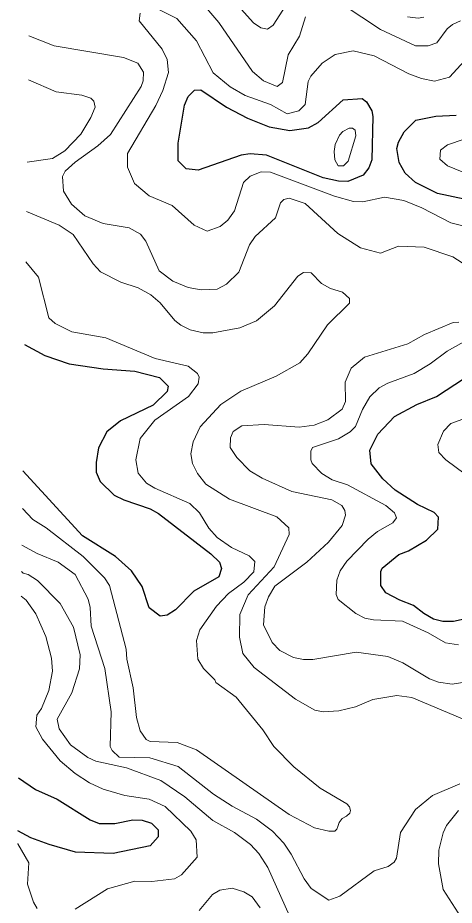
# Model space of a CAD drawing. Extents: x 673.3 to 698.5, y 6984.3 to 7012.3.
# Drawn here: x 673.388 to 674.164, y 6993.355 to 6994.934 of the extents above; entities that cross this region are included whole.
import ezdxf

# ---------------------------------------------------------------- set-up
doc = ezdxf.new("R2010")
doc.units = 0
doc.header["$LTSCALE"] = 0.032
doc.layers.add('1', color=7, linetype='Continuous', lineweight=25)
doc.layers.add('2', color=7, linetype='Continuous', lineweight=13)

msp = doc.modelspace()

# ---------------------------------------------------------------- linework, layer by layer
at = {"layer": '1'}
msp.add_lwpolyline([(673.8717, 6994.7334), (673.9051, 6994.7381), (673.9221, 6994.7475), (673.9668, 6994.7879), (674.0006, 6994.7903), (674.0085, 6994.7841), (674.018, 6994.7683), (674.0196, 6994.758), (674.018, 6994.6813), (674.0123, 6994.6666), (674.0025, 6994.6536), (673.9752, 6994.6425), (673.9582, 6994.6431), (673.9312, 6994.6491), (673.83, 6994.6894), (673.801, 6994.6918), (673.7854, 6994.6894), (673.7088, 6994.6625), (673.6876, 6994.6648), (673.6728, 6994.6791), (673.6728, 6994.7106), (673.6841, 6994.7786), (673.6907, 6994.7936), (673.7023, 6994.8049), (673.7137, 6994.8056), (673.7588, 6994.775), (673.7964, 6994.755), (673.8353, 6994.7401)], close=True, dxfattribs=at)
for points in [[(674.2295, 6994.601), (674.1347, 6994.6212), (674.0954, 6994.6408), (674.0768, 6994.6574), (674.0662, 6994.6761), (674.0621, 6994.701), (674.0654, 6994.7124), (674.0754, 6994.731), (674.0963, 6994.7519), (674.1318, 6994.7587), (674.1681, 6994.7603)], [(673.3999, 6994.3528), (673.4356, 6994.333), (673.4793, 6994.3182), (673.5394, 6994.309), (673.5962, 6994.3049), (673.6398, 6994.2936), (673.6555, 6994.2783), (673.6537, 6994.2688), (673.6285, 6994.2443), (673.5702, 6994.217), (673.5461, 6994.1971), (673.5315, 6994.1685), (673.5271, 6994.1425), (673.5271, 6994.1256), (673.5341, 6994.1088), (673.559, 6994.0847), (673.5765, 6994.0759), (673.6232, 6994.0601), (673.6383, 6994.0518), (673.7311, 6993.9802), (673.7469, 6993.965), (673.7501, 6993.9541), (673.7455, 6993.939), (673.7007, 6993.9134), (673.6686, 6993.8807), (673.6535, 6993.8711), (673.6411, 6993.8689), (673.6215, 6993.884), (673.6092, 6993.9222), (673.5899, 6993.9496), (673.5617, 6993.9753), (673.5031, 6994.012), (673.3968, 6994.128)], [(674.0828, 6993.9856), (674.1152, 6994.0045), (674.1351, 6994.0237), (674.1365, 6994.0456), (674.1284, 6994.0535), (674.0992, 6994.0681), (674.0595, 6994.0931), (674.0373, 6994.1138), (674.0168, 6994.14), (674.0141, 6994.1646), (674.0283, 6994.193), (674.0581, 6994.2243), (674.0978, 6994.2455), (674.1331, 6994.2603), (674.1828, 6994.2929)], [(674.1925, 6993.8662), (674.1633, 6993.8596), (674.1441, 6993.8596), (674.1277, 6993.8641), (674.1102, 6993.8738), (674.0921, 6993.888), (674.0673, 6993.8975), (674.0426, 6993.9109), (674.0337, 6993.9236), (674.0335, 6993.9485), (674.0359, 6993.9548), (674.066, 6993.9791), (674.0828, 6993.9856)], [(673.3892, 6993.5813), (673.4192, 6993.5608), (673.458, 6993.5434), (673.5167, 6993.5065), (673.5324, 6993.5004), (673.5606, 6993.5004), (673.5926, 6993.5068), (673.6092, 6993.506), (673.6256, 6993.501), (673.6375, 6993.489), (673.6377, 6993.4763), (673.6232, 6993.4606), (673.5574, 6993.4467), (673.4906, 6993.4493), (673.4433, 6993.4627), (673.4108, 6993.475), (673.3879, 6993.4875)]]:
    msp.add_lwpolyline(points, dxfattribs=at)
at = {"layer": '2'}
for points in [[(673.7102, 6994.967), (673.7454, 6994.9257), (673.8054, 6994.8384), (673.8248, 6994.8217), (673.8491, 6994.8116), (673.8589, 6994.8184), (673.8687, 6994.8679), (673.8893, 6994.9014), (673.8998, 6994.9358)], [(673.87, 6994.9641), (673.8421, 6994.9207), (673.8321, 6994.9133), (673.8199, 6994.9159), (673.8069, 6994.925), (673.7853, 6994.9489)], [(674.1825, 6994.8571), (674.156, 6994.8281), (674.1294, 6994.8213), (674.1059, 6994.8257), (674.0835, 6994.8341), (674.0219, 6994.8664), (673.9848, 6994.875), (673.9526, 6994.8684), (673.9292, 6994.853), (673.9091, 6994.8297), (673.9042, 6994.8202), (673.899, 6994.7798), (673.8878, 6994.7683), (673.8673, 6994.7627), (673.8375, 6994.7796), (673.7923, 6994.7956), (673.7655, 6994.811), (673.7354, 6994.8361), (673.706, 6994.8927), (673.6705, 6994.9326), (673.6306, 6994.953)], [(673.9669, 6994.9568), (674.0333, 6994.9129), (674.0957, 6994.884), (674.118, 6994.884), (674.1336, 6994.8891), (674.1517, 6994.9142), (674.1611, 6994.922), (674.1756, 6994.9286)], [(673.6053, 6994.9422), (673.6035, 6994.9282), (673.6444, 6994.8781), (673.6533, 6994.8597), (673.6557, 6994.8367), (673.6456, 6994.8044), (673.6332, 6994.778), (673.5832, 6994.6921), (673.5832, 6994.6678), (673.5956, 6994.6392), (673.6215, 6994.6169), (673.6623, 6994.6001), (673.7014, 6994.5647), (673.7245, 6994.5541), (673.7479, 6994.5624), (673.7615, 6994.5736), (673.7731, 6994.5906), (673.7894, 6994.6408), (673.8014, 6994.6523), (673.821, 6994.66), (673.8372, 6994.6591), (673.9515, 6994.6167), (673.9851, 6994.6071), (674.0017, 6994.6063), (674.0405, 6994.6144)], [(674.1102, 6994.9347), (674.1, 6994.9329), (674.0812, 6994.9353)], [(673.4674, 6994.6516), (673.4718, 6994.6609), (673.4895, 6994.6771), (673.5299, 6994.7061), (673.5524, 6994.7262), (673.6075, 6994.8115), (673.6109, 6994.8219), (673.6113, 6994.837), (673.6011, 6994.8533), (673.576, 6994.8629), (673.4523, 6994.8837), (673.4076, 6994.9018)], [(673.4065, 6994.8233), (673.4562, 6994.8018), (673.5014, 6994.7961), (673.5176, 6994.7911), (673.5229, 6994.7852), (673.5254, 6994.7747), (673.5179, 6994.7562), (673.4998, 6994.7266), (673.4713, 6994.6971), (673.4494, 6994.6837), (673.4044, 6994.6771)], [(674.2072, 6994.4797), (674.1616, 6994.5084), (674.1108, 6994.5256), (674.0652, 6994.5272), (674.0332, 6994.5151), (673.9975, 6994.5246), (673.9572, 6994.5498), (673.8989, 6994.6034), (673.8704, 6994.6127), (673.861, 6994.6103), (673.8552, 6994.6046), (673.8465, 6994.5781), (673.8099, 6994.5448), (673.7998, 6994.5297), (673.7811, 6994.4811), (673.7593, 6994.4598), (673.7427, 6994.4508), (673.7141, 6994.4499), (673.6909, 6994.4539), (673.6636, 6994.4651), (673.6395, 6994.4834), (673.6156, 6994.5365), (673.6062, 6994.549), (673.5861, 6994.5599), (673.5398, 6994.5678), (673.5069, 6994.5817), (673.4831, 6994.6022), (673.4693, 6994.6256), (673.4674, 6994.6516)], [(674.0405, 6994.6144), (674.0744, 6994.6088), (674.107, 6994.5959), (674.1585, 6994.569), (674.203, 6994.5578)], [(673.4032, 6994.5894), (673.4613, 6994.5646), (673.4861, 6994.5483), (673.5218, 6994.4963), (673.5348, 6994.4819), (673.5711, 6994.4632), (673.602, 6994.4535), (673.6246, 6994.4407), (673.6411, 6994.4268), (673.6673, 6994.3951), (673.6776, 6994.3867), (673.6945, 6994.3789), (673.7177, 6994.3734), (673.7346, 6994.3734), (673.7829, 6994.3822), (673.8125, 6994.3944), (673.8443, 6994.4211), (673.886, 6994.4743), (673.8961, 6994.4808), (673.9096, 6994.4799), (673.9284, 6994.4613), (673.9442, 6994.4524), (673.9656, 6994.4459), (673.978, 6994.4341), (673.9777, 6994.4259), (673.9388, 6994.3876), (673.9041, 6994.3362), (673.8896, 6994.3199), (673.8476, 6994.2962), (673.7845, 6994.2696), (673.7493, 6994.2455), (673.712, 6994.2059), (673.6995, 6994.1796), (673.6956, 6994.1578), (673.6987, 6994.1407), (673.7075, 6994.1232), (673.7221, 6994.1042), (673.7642, 6994.0776), (673.8487, 6994.0459), (673.8699, 6994.0266), (673.8706, 6994.0145), (673.844, 6993.957), (673.7975, 6993.907), (673.7827, 6993.872), (673.7822, 6993.8321), (673.7881, 6993.8026), (673.8082, 6993.7777), (673.8819, 6993.7216), (673.9164, 6993.702), (673.9311, 6993.6991), (673.9591, 6993.7006), (673.9884, 6993.7078), (674.0196, 6993.721), (674.062, 6993.7283), (674.0891, 6993.7244), (674.1861, 6993.6834)], [(673.3959, 6994.0608), (673.4145, 6994.0412), (673.4382, 6994.0264), (673.5038, 6993.9755), (673.5422, 6993.9371), (673.5511, 6993.9239), (673.5805, 6993.8105), (673.5816, 6993.7929), (673.5929, 6993.7414), (673.5987, 6993.689), (673.6052, 6993.6649), (673.6159, 6993.6495), (673.6234, 6993.6462), (673.6711, 6993.6444), (673.7056, 6993.6313), (673.8704, 6993.516), (673.9157, 6993.4928), (673.9411, 6993.4865), (673.9521, 6993.4869), (673.9553, 6993.4904), (673.9575, 6993.4952), (673.9594, 6993.5019), (673.9652, 6993.509), (673.9729, 6993.5135), (673.9786, 6993.5189), (673.9796, 6993.5234), (673.9782, 6993.5301), (673.9732, 6993.5355), (673.9255, 6993.5632), (673.8787, 6993.6012), (673.8434, 6993.6374), (673.8239, 6993.6668), (673.7763, 6993.7249), (673.7402, 6993.7514), (673.7385, 6993.7561), (673.7181, 6993.7759), (673.7081, 6993.7926), (673.706, 6993.8258), (673.7116, 6993.845), (673.7412, 6993.8871), (673.7629, 6993.9097), (673.79, 6993.9294), (673.8079, 6993.9479), (673.8095, 6993.9666), (673.7997, 6993.9767), (673.768, 6993.9913), (673.7427, 6994.0093), (673.7279, 6994.0259), (673.7108, 6994.0528), (673.6936, 6994.0698), (673.6314, 6994.0967), (673.6168, 6994.1059), (673.6019, 6994.1236), (673.5978, 6994.1476), (673.6052, 6994.1851), (673.6314, 6994.2179), (673.6912, 6994.2599), (673.7085, 6994.2826), (673.7102, 6994.2944), (673.7075, 6994.301), (673.6909, 6994.314), (673.6323, 6994.3276), (673.5442, 6994.3646), (673.4841, 6994.3748), (673.4539, 6994.39), (673.443, 6994.3997), (673.4246, 6994.4721), (673.402, 6994.4999)], [(674.1865, 6993.7521), (674.1607, 6993.7479), (674.1363, 6993.7517), (674.1204, 6993.7578), (674.0727, 6993.7864), (674.0463, 6993.7973), (673.99, 6993.8049), (673.9128, 6993.7919), (673.8963, 6993.7918), (673.8782, 6993.7958), (673.8541, 6993.8078), (673.8401, 6993.8226), (673.8251, 6993.854), (673.8274, 6993.886), (673.8337, 6993.9037), (673.8454, 6993.9228), (673.9018, 6993.9655), (673.9404, 6994.0009), (673.9648, 6994.0305), (673.9706, 6994.049), (673.9699, 6994.0574), (673.9645, 6994.0659), (673.9466, 6994.0759), (673.8754, 6994.0911), (673.8228, 6994.115), (673.8009, 6994.1278), (673.7774, 6994.1515), (673.7658, 6994.169), (673.7664, 6994.1865), (673.771, 6994.1977), (673.7861, 6994.2077), (673.8264, 6994.2104), (673.8887, 6994.2056), (673.9151, 6994.2088), (673.9396, 6994.2185), (673.9648, 6994.2373), (673.9707, 6994.2512), (673.97, 6994.2854), (673.9812, 6994.3104), (674.0045, 6994.3298), (674.0818, 6994.3535), (674.1116, 6994.3705), (674.1624, 6994.3918), (674.1728, 6994.3922)], [(674.191, 6994.3627), (674.1517, 6994.3407), (674.1217, 6994.3181), (674.0932, 6994.3012), (674.0463, 6994.284), (674.0305, 6994.2756), (674.0141, 6994.2596), (674.0011, 6994.2368), (673.9886, 6994.2065), (673.9794, 6994.1971), (673.9585, 6994.1848), (673.912, 6994.1694), (673.9089, 6994.1629), (673.9089, 6994.1473), (673.9118, 6994.1407), (673.929, 6994.1228), (673.947, 6994.1117), (673.9743, 6994.1028), (674.0424, 6994.0663), (674.0583, 6994.0529), (674.0619, 6994.0442), (674.0553, 6994.0354), (674.0279, 6994.0199), (674.011, 6994.0064), (673.9734, 6993.9672), (673.9611, 6993.9499), (673.9552, 6993.9333), (673.9545, 6993.9079), (673.9578, 6993.8987), (673.989, 6993.8742), (674.0053, 6993.8659), (674.0207, 6993.8628), (674.0725, 6993.8604), (674.1181, 6993.8396), (674.1486, 6993.822), (674.1717, 6993.818)], [(674.1839, 6994.1219), (674.1494, 6994.1475), (674.1369, 6994.1603), (674.1354, 6994.1748), (674.1453, 6994.1984), (674.1584, 6994.2122), (674.25, 6994.245)], [(673.6729, 6993.6016), (673.6229, 6993.6174), (673.5682, 6993.6185), (673.5555, 6993.6302), (673.5522, 6993.6375), (673.5538, 6993.699), (673.5423, 6993.7759), (673.5181, 6993.8515), (673.5165, 6993.8848), (673.5128, 6993.8994), (673.4897, 6993.9431), (673.4593, 6993.9653), (673.4219, 6993.9808), (673.395, 6993.9956)], [(673.3943, 6993.9487), (673.3973, 6993.9457), (673.4061, 6993.9433), (673.4225, 6993.9327), (673.4632, 6993.892), (673.4871, 6993.8494), (673.4984, 6993.8003), (673.4976, 6993.7757), (673.4836, 6993.733), (673.4578, 6993.686), (673.4614, 6993.6687), (673.4816, 6993.6402), (673.5125, 6993.6175), (673.5266, 6993.6113), (673.581, 6993.5993), (673.6421, 6993.5767), (673.6849, 6993.5475), (673.7347, 6993.5054), (673.7731, 6993.4844), (673.8019, 6993.4632), (673.8166, 6993.4469), (673.8325, 6993.4219), (673.8792, 6993.3185)], [(673.4897, 6993.3478), (673.5471, 6993.384), (673.596, 6993.3979), (673.626, 6993.397), (673.6663, 6993.4019), (673.6793, 6993.4088), (673.7069, 6993.4404), (673.7054, 6993.4711), (673.6958, 6993.4869), (673.6499, 6993.5304), (673.6216, 6993.5436), (673.5779, 6993.5501), (673.5394, 6993.5613), (673.515, 6993.5727), (673.4895, 6993.5893), (673.463, 6993.6115), (673.4316, 6993.6502), (673.4195, 6993.6722), (673.4218, 6993.6928), (673.43, 6993.705), (673.4431, 6993.7368), (673.4495, 6993.7711), (673.4479, 6993.7946), (673.4377, 6993.8332), (673.42, 6993.8736), (673.4025, 6993.8975), (673.3937, 6993.905)], [(674.1744, 6993.5711), (674.1256, 6993.55), (674.0953, 6993.5253), (674.0686, 6993.4843), (674.0619, 6993.4383), (674.0574, 6993.4315), (674.0468, 6993.424), (674.0219, 6993.4158), (673.9605, 6993.371), (673.9412, 6993.3637), (673.91, 6993.3845), (673.8974, 6993.4016), (673.8741, 6993.4459), (673.8609, 6993.4653), (673.8411, 6993.4866), (673.8125, 6993.508), (673.7694, 6993.531), (673.7359, 6993.5526), (673.6729, 6993.6016)], [(674.1823, 6993.3247), (674.1444, 6993.3827), (674.1361, 6993.4284), (674.1369, 6993.4528), (674.1446, 6993.4834), (674.1508, 6993.497), (674.1722, 6993.5233)], [(673.3876, 6993.4648), (673.388, 6993.4641), (673.4071, 6993.43), (673.4048, 6993.3923), (673.4154, 6993.3603), (673.4222, 6993.3489)], [(673.8193, 6993.3502), (673.8046, 6993.37), (673.7898, 6993.3789), (673.7692, 6993.3853), (673.7472, 6993.3818), (673.7344, 6993.3738), (673.7102, 6993.3456)]]:
    msp.add_lwpolyline(points, dxfattribs=at)
for points in [[(673.9895, 6994.7236), (673.9881, 6994.7339), (673.9836, 6994.7373), (673.9774, 6994.7373), (673.9659, 6994.7316), (673.96, 6994.725), (673.9526, 6994.7081), (673.9504, 6994.6961), (673.952, 6994.6812), (673.9578, 6994.6706), (673.9672, 6994.6705), (673.9754, 6994.6785)], [(674.2267, 6994.6516), (674.2724, 6994.6379), (674.307, 6994.6193), (674.3428, 6994.6077), (674.3638, 6994.607), (674.3792, 6994.615), (674.3908, 6994.6321), (674.3959, 6994.6469), (674.3869, 6994.6649), (674.365, 6994.6787), (674.3248, 6994.6892), (674.267, 6994.7097), (674.2027, 6994.7187), (674.1819, 6994.7177), (674.1522, 6994.7075), (674.1402, 6994.6981), (674.1387, 6994.6821), (674.1522, 6994.6702), (674.1783, 6994.66)]]:
    msp.add_lwpolyline(points, close=True, dxfattribs=at)

doc.saveas('drawing.dxf')
